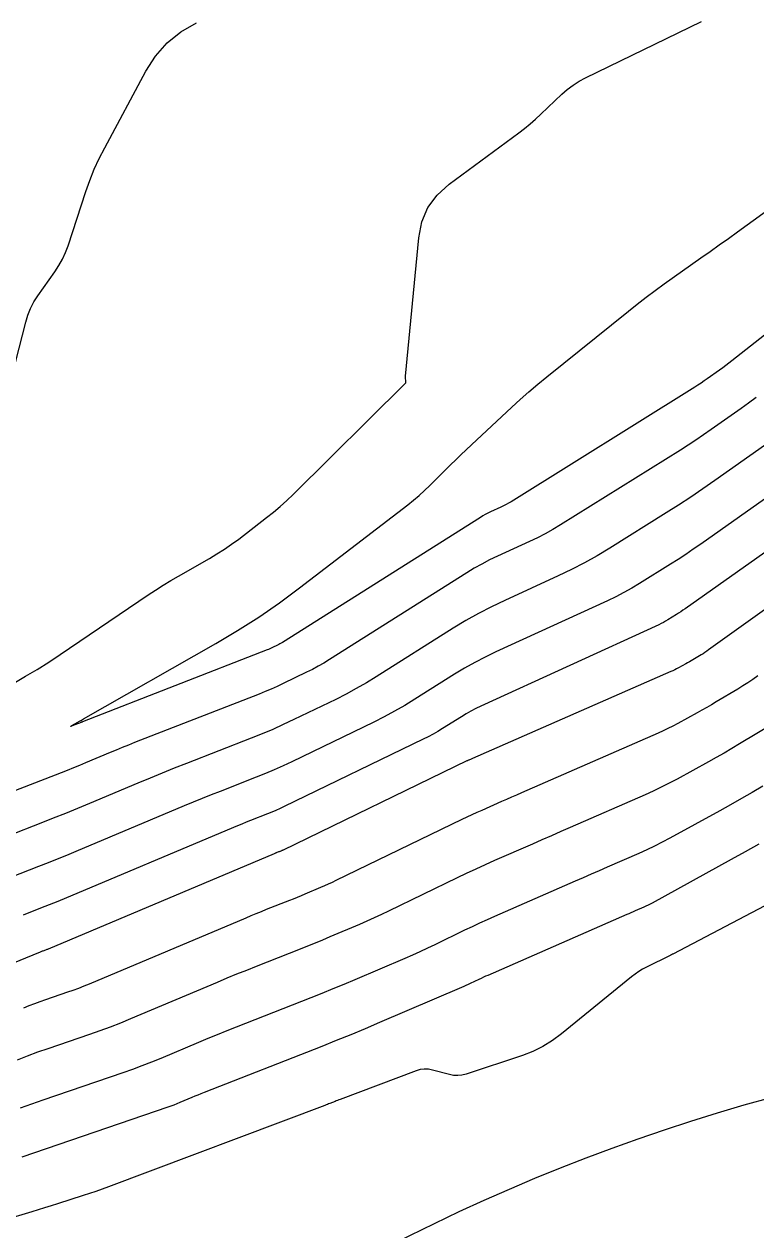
# Model space of a CAD drawing. Extents: x 658976 to 668721, y 639543 to 647196.
# Drawn here: x 662377.3 to 662437.3, y 642198.5 to 642297.4 of the extents above; entities that cross this region are included whole.
import ezdxf

# ---------------------------------------------------------------- set-up
doc = ezdxf.new("R2010")
doc.units = 0
for name, color, linetype in [('Ex_Major Contours', 7, 'Continuous'), ('Ex_Minor Contours', 7, 'Continuous'), ('R_Water', 7, 'Continuous')]:
    doc.layers.add(name, color=color, linetype=linetype)

msp = doc.modelspace()

# ---------------------------------------------------------------- linework, layer by layer
at = {"layer": 'Ex_Major Contours'}
for points in [[(662446.822, 642278.812), (662435.324, 642269.784), (662435.079, 642269.594), (662434.832, 642269.407), (662434.582, 642269.224), (662434.329, 642269.043), (662433.315, 642268.328), (662433.061, 642268.15), (662432.803, 642267.977), (662432.544, 642267.807), (662432.282, 642267.641), (662417.216, 642258.233), (662417.014, 642258.111), (662416.808, 642257.996), (662416.599, 642257.887), (662416.386, 642257.786), (662415.527, 642257.393), (662415.314, 642257.291), (662415.105, 642257.182), (662414.9, 642257.067), (662414.698, 642256.944), (662398.458, 642246.69), (662398.359, 642246.629), (662398.258, 642246.571), (662398.156, 642246.516), (662398.052, 642246.464), (662397.632, 642246.261), (662397.527, 642246.211), (662397.421, 642246.164), (662397.314, 642246.118), (662397.206, 642246.075), (662382.058, 642240.17), (662382.041, 642240.163), (662382.024, 642240.156), (662381.989, 642240.141), (662381.972, 642240.134), (662381.955, 642240.127), (662381.205, 642239.836), (662381.108, 642239.801), (662381.073, 642239.795), (662381.1, 642239.818), (662381.189, 642239.869), (662381.875, 642240.247), (662381.898, 642240.26), (662381.921, 642240.274), (662381.943, 642240.288), (662381.966, 642240.302), (662382.054, 642240.362), (662382.076, 642240.377), (662382.099, 642240.391), (662382.122, 642240.405), (662382.145, 642240.419), (662393.001, 642246.606), (662394.776, 642247.658), (662396.512, 642248.769), (662398.209, 642249.939), (662399.866, 642251.168), (662408.741, 642257.989), (662409.21, 642258.362), (662409.667, 642258.749), (662410.112, 642259.149), (662410.544, 642259.564), (662412.248, 642261.252), (662412.676, 642261.672), (662413.107, 642262.089), (662413.54, 642262.503), (662413.977, 642262.913), (662417.27, 642265.986), (662417.97, 642266.627), (662418.682, 642267.256), (662419.405, 642267.872), (662420.139, 642268.475), (662426.851, 642273.882), (662427.573, 642274.455), (662428.303, 642275.016), (662429.042, 642275.567), (662429.789, 642276.106), (662432.794, 642278.241), (662433.545, 642278.776), (662434.295, 642279.311), (662435.044, 642279.848), (662435.792, 642280.386), (662440.454, 642283.741)], [(662446.357, 642255.315), (662433.43, 642246.071), (662433.278, 642245.964), (662433.124, 642245.861), (662432.967, 642245.761), (662432.809, 642245.664), (662432.144, 642245.267), (662431.997, 642245.18), (662431.849, 642245.094), (662431.7, 642245.01), (662431.551, 642244.927), (662430.951, 642244.597), (662430.8, 642244.516), (662430.647, 642244.439), (662430.493, 642244.365), (662430.337, 642244.295), (662414.065, 642237.174), (662413.948, 642237.123), (662413.753, 642237.038), (662413.714, 642237.02), (662413.675, 642237.003), (662413.636, 642236.985), (662413.598, 642236.966), (662398.515, 642229.657), (662398.484, 642229.642), (662398.453, 642229.627), (662398.421, 642229.613), (662398.39, 642229.6), (662398.264, 642229.546), (662398.232, 642229.532), (662398.2, 642229.519), (662398.169, 642229.506), (662398.137, 642229.493), (662397.949, 642229.42), (662397.907, 642229.403), (662397.865, 642229.386), (662397.823, 642229.369), (662397.782, 642229.351), (662379.226, 642221.523), (662379.172, 642221.501), (662379.119, 642221.48), (662379.065, 642221.46), (662379.01, 642221.441), (662378.791, 642221.366), (662378.737, 642221.347), (662378.683, 642221.327), (662378.629, 642221.307), (662378.575, 642221.285), (662358.305, 642212.998)], [(662443.403, 642227.885), (662430.48, 642221.123), (662430.463, 642221.114), (662430.446, 642221.105), (662430.429, 642221.096), (662430.412, 642221.086), (662430.344, 642221.049), (662430.327, 642221.04), (662430.31, 642221.03), (662430.293, 642221.021), (662430.276, 642221.013), (662428.328, 642220.046), (662428.004, 642219.873), (662427.69, 642219.683), (662427.387, 642219.476), (662427.096, 642219.252), (662421.354, 642214.567), (662420.613, 642214.016), (662419.831, 642213.538), (662419.009, 642213.134), (662418.147, 642212.804), (662413.53, 642211.267), (662413.19, 642211.18), (662412.848, 642211.144), (662412.505, 642211.16), (662412.161, 642211.228), (662410.78, 642211.601), (662410.436, 642211.667), (662410.095, 642211.678), (662409.756, 642211.635), (662409.421, 642211.536), (662403.192, 642209.186), (662403.087, 642209.146), (662402.982, 642209.106), (662402.877, 642209.066), (662402.772, 642209.025), (662402.353, 642208.862), (662402.248, 642208.822), (662402.144, 642208.781), (662402.039, 642208.741), (662401.934, 642208.702), (662384.173, 642202.015), (662383.657, 642201.825), (662383.139, 642201.641), (662382.618, 642201.464), (662382.095, 642201.293), (662379.998, 642200.623), (662379.474, 642200.457), (662378.949, 642200.293), (662378.423, 642200.132), (662377.896, 642199.973), (662373.115, 642198.541)]]:
    msp.add_lwpolyline(points, dxfattribs=at)
at = {"layer": 'Ex_Minor Contours'}
for points in [[(662372.626, 642254.394), (662377.392, 642272.974), (662377.567, 642273.549), (662377.792, 642274.1), (662378.068, 642274.628), (662378.393, 642275.132), (662379.794, 642277.105), (662380.124, 642277.608), (662380.414, 642278.132), (662380.664, 642278.676), (662380.873, 642279.24), (662382.333, 642283.682), (662382.659, 642284.606), (662383.024, 642285.512), (662383.43, 642286.401), (662383.874, 642287.274), (662387.251, 642293.556), (662388.049, 642294.806), (662389.01, 642295.887), (662390.132, 642296.799), (662391.417, 642297.541)], [(662376.407, 642243.357), (662377.382, 642243.909), (662378.344, 642244.482), (662379.292, 642245.078), (662380.227, 642245.696), (662387.446, 642250.587), (662388.053, 642250.991), (662388.668, 642251.382), (662389.291, 642251.761), (662389.921, 642252.128), (662392.467, 642253.579), (662393.088, 642253.947), (662393.695, 642254.336), (662394.289, 642254.745), (662394.869, 642255.175), (662397.16, 642256.936), (662397.725, 642257.385), (662398.276, 642257.851), (662398.812, 642258.334), (662399.333, 642258.834), (662408.55, 642267.961), (662408.561, 642267.974), (662408.57, 642267.989), (662408.575, 642268.004), (662408.577, 642268.022), (662408.58, 642268.093), (662408.58, 642268.111), (662408.579, 642268.128), (662408.578, 642268.146), (662408.576, 642268.164), (662408.549, 642268.379), (662408.544, 642268.421), (662408.542, 642268.463), (662408.543, 642268.504), (662408.546, 642268.546), (662409.644, 642279.895), (662409.899, 642281.201), (662410.399, 642282.368), (662411.145, 642283.396), (662412.135, 642284.285), (662417.851, 642288.494), (662418.324, 642288.855), (662418.786, 642289.231), (662419.234, 642289.622), (662419.67, 642290.027), (662421.39, 642291.68), (662421.833, 642292.074), (662422.303, 642292.429), (662422.8, 642292.747), (662423.323, 642293.025), (662432.832, 642297.628)], [(662437.319, 642266.78), (662436.71, 642266.332), (662436.096, 642265.893), (662433.627, 642264.15), (662433.007, 642263.719), (662432.381, 642263.297), (662431.749, 642262.883), (662431.111, 642262.479), (662421.264, 642256.329), (662420.647, 642255.958), (662420.019, 642255.607), (662419.381, 642255.276), (662418.731, 642254.966), (662416.11, 642253.766), (662415.461, 642253.456), (662414.823, 642253.124), (662414.197, 642252.771), (662413.582, 642252.397), (662402.309, 642245.28), (662401.853, 642245.001), (662401.389, 642244.734), (662400.918, 642244.481), (662400.44, 642244.241), (662398.513, 642243.308), (662398.029, 642243.079), (662397.54, 642242.86), (662397.048, 642242.651), (662396.551, 642242.452), (662386.323, 642238.465), (662385.819, 642238.266), (662385.315, 642238.064), (662384.813, 642237.859), (662384.312, 642237.65), (662382.312, 642236.808), (662381.811, 642236.6), (662381.309, 642236.395), (662380.805, 642236.193), (662380.3, 642235.995), (662369.47, 642231.796)], [(662438.01, 642262.846), (662433.939, 642259.973), (662432.954, 642259.288), (662431.959, 642258.616), (662430.955, 642257.959), (662429.941, 642257.316), (662425.312, 642254.425), (662424.28, 642253.804), (662423.231, 642253.217), (662422.163, 642252.664), (662421.076, 642252.146), (662416.694, 642250.14), (662415.608, 642249.621), (662414.541, 642249.066), (662413.493, 642248.476), (662412.465, 642247.85), (662406.16, 642243.87), (662405.347, 642243.372), (662404.521, 642242.897), (662403.681, 642242.446), (662402.829, 642242.019), (662399.393, 642240.355), (662398.53, 642239.947), (662397.66, 642239.557), (662396.782, 642239.185), (662395.896, 642238.829), (662390.589, 642236.76), (662389.588, 642236.366), (662388.589, 642235.965), (662387.594, 642235.558), (662386.601, 642235.144), (662382.635, 642233.475), (662381.642, 642233.062), (662380.646, 642232.655), (662379.647, 642232.256), (662378.646, 642231.863), (662373.289, 642229.786)], [(662441.196, 642260.697), (662432.783, 642254.759), (662432.17, 642254.333), (662431.551, 642253.915), (662430.926, 642253.506), (662430.295, 642253.106), (662427.761, 642251.523), (662427.121, 642251.138), (662426.471, 642250.775), (662425.809, 642250.432), (662425.135, 642250.11), (662415.956, 642245.909), (662415.088, 642245.494), (662414.235, 642245.05), (662413.398, 642244.579), (662412.576, 642244.079), (662409.318, 642242.022), (662408.497, 642241.519), (662407.663, 642241.04), (662406.816, 642240.585), (662405.955, 642240.153), (662399.237, 642236.899), (662398.516, 642236.559), (662397.788, 642236.233), (662397.055, 642235.922), (662396.315, 642235.625), (662393.342, 642234.466), (662392.6, 642234.174), (662391.86, 642233.876), (662391.121, 642233.575), (662390.385, 642233.268), (662381.51, 642229.533), (662380.75, 642229.217), (662379.987, 642228.905), (662379.223, 642228.6), (662378.456, 642228.299), (662375.385, 642227.108)], [(662444.381, 642258.548), (662431.491, 642249.449), (662431.318, 642249.329), (662431.144, 642249.212), (662430.968, 642249.097), (662430.79, 642248.984), (662430.076, 642248.538), (662429.896, 642248.43), (662429.713, 642248.327), (662429.527, 642248.231), (662429.337, 642248.14), (662414.734, 642241.456), (662414.324, 642241.26), (662413.922, 642241.051), (662413.526, 642240.828), (662413.138, 642240.592), (662411.6, 642239.621), (662411.213, 642239.384), (662410.819, 642239.158), (662410.419, 642238.943), (662410.013, 642238.739), (662398.603, 642233.213), (662398.263, 642233.053), (662397.921, 642232.899), (662397.575, 642232.752), (662397.227, 642232.613), (662395.827, 642232.067), (662395.478, 642231.929), (662395.129, 642231.789), (662394.782, 642231.647), (662394.435, 642231.503), (662380.035, 642225.444), (662379.683, 642225.297), (662379.33, 642225.153), (662378.975, 642225.012), (662378.62, 642224.872), (662377.198, 642224.321)], [(662437.454, 642243.937), (662437.051, 642243.655), (662436.643, 642243.382), (662436.229, 642243.117), (662435.81, 642242.861), (662434.053, 642241.811), (662433.664, 642241.581), (662433.272, 642241.354), (662432.878, 642241.131), (662432.482, 642240.911), (662430.895, 642240.04), (662430.496, 642239.826), (662430.093, 642239.622), (662429.685, 642239.427), (662429.273, 642239.241), (662418.07, 642234.339), (662417.662, 642234.16), (662417.254, 642233.982), (662416.847, 642233.803), (662416.439, 642233.625), (662414.807, 642232.912), (662414.4, 642232.732), (662413.995, 642232.548), (662413.591, 642232.36), (662413.19, 642232.167), (662402.842, 642227.152), (662402.529, 642227.003), (662402.215, 642226.857), (662401.899, 642226.716), (662401.581, 642226.578), (662400.307, 642226.033), (662399.987, 642225.898), (662399.667, 642225.765), (662399.346, 642225.635), (662399.024, 642225.507), (662397.127, 642224.761), (662396.704, 642224.593), (662396.282, 642224.422), (662395.861, 642224.249), (662395.441, 642224.073), (662382.612, 642218.661), (662382.168, 642218.478), (662381.722, 642218.304), (662381.273, 642218.137), (662380.821, 642217.979), (662379.006, 642217.36), (662378.554, 642217.202), (662378.104, 642217.037), (662377.656, 642216.866), (662377.211, 642216.688)], [(662438.811, 642240.057), (662435.962, 642238.356), (662435.33, 642237.982), (662434.695, 642237.614), (662434.056, 642237.252), (662433.414, 642236.896), (662430.84, 642235.482), (662430.193, 642235.136), (662429.539, 642234.805), (662428.877, 642234.489), (662428.208, 642234.187), (662422.075, 642231.503), (662421.298, 642231.163), (662420.522, 642230.823), (662419.745, 642230.484), (662418.968, 642230.144), (662415.861, 642228.787), (662415.086, 642228.444), (662414.314, 642228.093), (662413.546, 642227.734), (662412.782, 642227.369), (662407.168, 642224.648), (662406.574, 642224.364), (662405.976, 642224.088), (662405.376, 642223.818), (662404.772, 642223.556), (662402.349, 642222.52), (662401.743, 642222.263), (662401.134, 642222.011), (662400.524, 642221.763), (662399.912, 642221.52), (662396.306, 642220.102), (662395.502, 642219.782), (662394.699, 642219.458), (662393.899, 642219.129), (662393.101, 642218.795), (662385.997, 642215.799), (662385.164, 642215.456), (662384.326, 642215.128), (662383.482, 642214.815), (662382.632, 642214.517), (662379.221, 642213.354), (662378.37, 642213.057), (662377.524, 642212.747), (662376.683, 642212.425)], [(662437.87, 642234.9), (662436.996, 642234.383), (662436.117, 642233.874), (662435.234, 642233.373), (662434.346, 642232.881), (662430.253, 642230.633), (662429.625, 642230.297), (662428.991, 642229.976), (662428.349, 642229.669), (662427.701, 642229.377), (662425.093, 642228.235), (662424.441, 642227.95), (662423.789, 642227.665), (662423.137, 642227.38), (662422.484, 642227.095), (662415.865, 642224.203), (662415.246, 642223.928), (662414.629, 642223.648), (662414.016, 642223.362), (662413.405, 642223.069), (662410.967, 642221.888), (662410.355, 642221.596), (662409.741, 642221.312), (662409.123, 642221.034), (662408.502, 642220.764), (662404.392, 642219.007), (662403.498, 642218.628), (662402.602, 642218.257), (662401.702, 642217.891), (662400.8, 642217.533), (662394.667, 642215.121), (662393.89, 642214.813), (662393.114, 642214.499), (662392.341, 642214.182), (662391.569, 642213.859), (662388.487, 642212.558), (662387.714, 642212.24), (662386.935, 642211.936), (662386.152, 642211.645), (662385.363, 642211.368), (662378.787, 642209.126), (662377.862, 642208.803), (662376.942, 642208.466)], [(662437.54, 642230.134), (662436.412, 642229.495), (662435.278, 642228.865), (662428.791, 642225.303), (662428.623, 642225.213), (662428.453, 642225.127), (662428.28, 642225.044), (662428.106, 642224.966), (662427.406, 642224.659), (662427.231, 642224.583), (662427.056, 642224.506), (662426.881, 642224.43), (662426.706, 642224.353), (662415.303, 642219.371), (662415.122, 642219.291), (662414.942, 642219.209), (662414.762, 642219.125), (662414.583, 642219.039), (662413.869, 642218.693), (662413.69, 642218.608), (662413.51, 642218.525), (662413.33, 642218.444), (662413.148, 642218.365), (662406.435, 642215.494), (662405.254, 642214.994), (662404.069, 642214.502), (662402.88, 642214.02), (662401.688, 642213.546), (662392.024, 642209.746), (662391.775, 642209.647), (662391.527, 642209.547), (662391.28, 642209.445), (662391.033, 642209.342), (662390.048, 642208.926), (662389.8, 642208.824), (662389.551, 642208.727), (662389.301, 642208.634), (662389.049, 642208.546), (662377.073, 642204.463)]]:
    msp.add_lwpolyline(points, dxfattribs=at)
at = {"layer": 'R_Water'}
msp.add_arc((662480.693, 642054.641), 160.334, 105.24685, 156.81084, dxfattribs=at)

doc.saveas('drawing.dxf')
